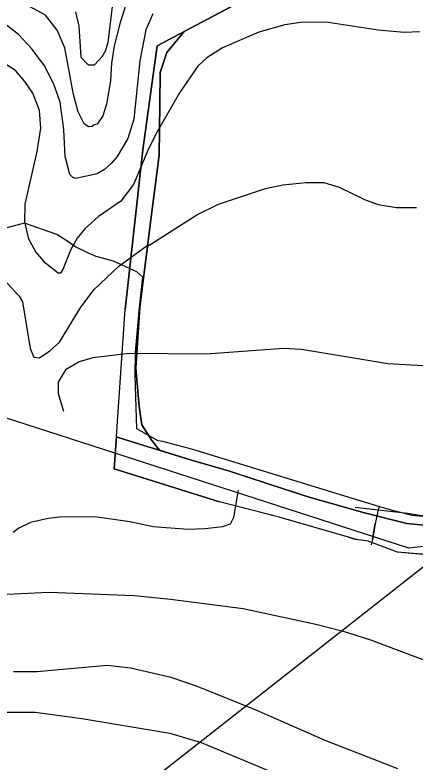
# Model space of a CAD drawing. Extents: x -662620 to -656370, y -1067090 to -1062990.
# Drawn here: x -661271.5 to -661094.6, y -1065210.9 to -1064880.6 of the extents above; entities that cross this region are included whole.
import ezdxf

# ---------------------------------------------------------------- set-up
doc = ezdxf.new("R2010")
doc.units = 0
for name, color, linetype in [('HRANICE_KATASTRÁLNÍHO_ÚZEMÍ', 7, 'Continuous'), ('OBVOD_PÚ', 7, 'Continuous'), ('ORNÁ_PŮDA_-_STÁVAJÍCÍ', 7, 'Continuous'), ('OSTATNÍ_PLOCHA_-_STÁVAJÍCÍ', 7, 'Continuous'), ('SDELOVACÍ_VEDENÍ_-_PODZEMNÍ', 7, 'Continuous'), ('SILNICE_II__TŘÍDY_A_III__TŘÍDY', 7, 'Continuous'), ('VRSTEVNICE_ZDŮRAZNĚNÁ', 7, 'Continuous'), ('VRSTEVNICE_ZÁKLADNÍ', 7, 'Continuous')]:
    doc.layers.add(name, color=color, linetype=linetype)

msp = doc.modelspace()

# ---------------------------------------------------------------- linework, layer by layer
at = {"layer": 'HRANICE_KATASTRÁLNÍHO_ÚZEMÍ'}
for points in [[(-661084.87, -1065119.64), (-661102.37, -1065118.14), (-661115.38, -1065113.28), (-661120.59, -1065112.54), (-661124.08, -1065111.42), (-661154.7, -1065102.6), (-661181.01, -1065095.82), (-661227.54, -1065081.27), (-661226.55, -1065066.83), (-661222.69, -1065010.84), (-661214.86, -1064940.22), (-661208.58, -1064894.23), (-661159.02, -1064867.91), (-661135.27, -1064853.42), (-661113.22, -1064839.07), (-661094.5, -1064826.83), (-661084.94, -1064821.08), (-661076.37, -1064815.88), (-661057.62, -1064805.24), (-661041.47, -1064796.07), (-661025.44, -1064786.92), (-661009.83, -1064778.02)], [(-661678.37, -1065578.57), (-661652.65, -1065558.91), (-661530.81, -1065469.36), (-661523.21, -1065463.74), (-661084.87, -1065119.64)]]:
    msp.add_lwpolyline(points, dxfattribs=at)
at = {"layer": 'OBVOD_PÚ'}
for points in [[(-661159.02, -1064867.91), (-661208.58, -1064894.23)], [(-661208.58, -1064894.23), (-661214.86, -1064940.22)], [(-661214.86, -1064940.22), (-661222.69, -1065010.84)], [(-661226.55, -1065066.83), (-661222.69, -1065010.84)], [(-661226.55, -1065066.83), (-661227.54, -1065081.27)], [(-661227.54, -1065081.27), (-661181.01, -1065095.82)], [(-661154.7, -1065102.6), (-661181.01, -1065095.82)], [(-661124.08, -1065111.42), (-661154.7, -1065102.6)], [(-661124.08, -1065111.42), (-661120.59, -1065112.54)], [(-661115.38, -1065113.28), (-661120.59, -1065112.54)], [(-661102.37, -1065118.14), (-661115.38, -1065113.28)], [(-661084.87, -1065119.64), (-661102.37, -1065118.14)]]:
    msp.add_lwpolyline(points, dxfattribs=at)
at = {"layer": 'ORNÁ_PŮDA_-_STÁVAJÍCÍ'}
for p, q in [((-661196.69, -1064887.92), (-661159.01, -1064867.92)), ((-661204.3, -1064897.16), (-661196.69, -1064887.92)), ((-661207.28, -1064906.01), (-661204.3, -1064897.16)), ((-661207.47, -1064919.97), (-661207.28, -1064906.01)), ((-661207.76, -1064942.62), (-661207.47, -1064919.97)), ((-661211.12, -1064968.77), (-661207.76, -1064942.62)), ((-661216.21, -1065009.82), (-661211.12, -1064968.77)), ((-661218.04, -1065036.76), (-661216.21, -1065009.82)), ((-661216.54, -1065053.63), (-661218.04, -1065036.76)), ((-661215.35, -1065061.75), (-661216.54, -1065053.63)), ((-661210.93, -1065068.77), (-661215.35, -1065061.75)), ((-661207.53, -1065073.06), (-661210.93, -1065068.77)), ((-661193.41, -1065077.37), (-661207.53, -1065073.06)), ((-661177.05, -1065082.16), (-661193.41, -1065077.37)), ((-661173.91, -1065083.18), (-661177.05, -1065082.16)), ((-661146.39, -1065092.15), (-661173.91, -1065083.18)), ((-661143.8, -1065092.99), (-661146.39, -1065092.15)), ((-661140.45, -1065094.11), (-661143.8, -1065092.99)), ((-661117, -1065100.63), (-661140.45, -1065094.11)), ((-661098.26, -1065105.39), (-661117, -1065100.63)), ((-661087.6, -1065106.49), (-661098.26, -1065105.39))]:
    msp.add_line(p, q, dxfattribs=at)
msp.add_lwpolyline([(-661087.6, -1065106.49), (-661098.26, -1065105.39), (-661117, -1065100.63), (-661140.45, -1065094.11), (-661143.8, -1065092.99), (-661146.39, -1065092.15), (-661173.91, -1065083.18), (-661177.05, -1065082.16), (-661193.41, -1065077.37), (-661207.53, -1065073.06), (-661210.93, -1065068.77), (-661215.35, -1065061.75), (-661216.54, -1065053.63), (-661218.04, -1065036.76), (-661216.21, -1065009.82), (-661211.12, -1064968.77), (-661207.76, -1064942.62), (-661207.47, -1064919.97), (-661207.28, -1064906.01), (-661204.3, -1064897.16), (-661196.69, -1064887.92), (-661159.01, -1064867.92)], dxfattribs=at)
at = {"layer": 'OSTATNÍ_PLOCHA_-_STÁVAJÍCÍ'}
for p, q in [((-661208.58, -1064894.23), (-661196.69, -1064887.92)), ((-661208.58, -1064894.23), (-661196.69, -1064887.92)), ((-661196.69, -1064887.92), (-661204.3, -1064897.16)), ((-661196.69, -1064887.92), (-661204.3, -1064897.16)), ((-661214.86, -1064940.22), (-661208.58, -1064894.23)), ((-661214.86, -1064940.22), (-661208.58, -1064894.23)), ((-661204.3, -1064897.16), (-661207.28, -1064906.01)), ((-661204.3, -1064897.16), (-661207.28, -1064906.01)), ((-661207.28, -1064906.01), (-661207.47, -1064919.97)), ((-661207.28, -1064906.01), (-661207.47, -1064919.97)), ((-661207.47, -1064919.97), (-661207.76, -1064942.62)), ((-661207.47, -1064919.97), (-661207.76, -1064942.62)), ((-661222.69, -1065010.84), (-661214.86, -1064940.22)), ((-661222.69, -1065010.84), (-661214.86, -1064940.22)), ((-661207.76, -1064942.62), (-661211.12, -1064968.77)), ((-661207.76, -1064942.62), (-661211.12, -1064968.77)), ((-661211.12, -1064968.77), (-661216.21, -1065009.82)), ((-661211.12, -1064968.77), (-661216.21, -1065009.82)), ((-661226.55, -1065066.83), (-661222.69, -1065010.84)), ((-661226.55, -1065066.83), (-661222.69, -1065010.84)), ((-661216.21, -1065009.82), (-661218.04, -1065036.76)), ((-661216.21, -1065009.82), (-661218.04, -1065036.76)), ((-661218.04, -1065036.76), (-661216.54, -1065053.63)), ((-661218.04, -1065036.76), (-661216.54, -1065053.63)), ((-661216.54, -1065053.63), (-661215.35, -1065061.75)), ((-661216.54, -1065053.63), (-661215.35, -1065061.75)), ((-661215.35, -1065061.75), (-661210.93, -1065068.77)), ((-661215.35, -1065061.75), (-661210.93, -1065068.77)), ((-661226.58, -1065067.2), (-661226.55, -1065066.83)), ((-661226.58, -1065067.2), (-661226.55, -1065066.83)), ((-661227.54, -1065081.27), (-661226.58, -1065067.2)), ((-661227.54, -1065081.27), (-661226.58, -1065067.2)), ((-661226.58, -1065067.2), (-661225.79, -1065067.37)), ((-661225.79, -1065067.37), (-661226.58, -1065067.2)), ((-661226.58, -1065067.2), (-661225.79, -1065067.37)), ((-661225.79, -1065067.37), (-661226.58, -1065067.2)), ((-661225.79, -1065067.37), (-661212.6, -1065071.51)), ((-661212.6, -1065071.51), (-661225.79, -1065067.37)), ((-661225.79, -1065067.37), (-661212.6, -1065071.51)), ((-661212.6, -1065071.51), (-661225.79, -1065067.37)), ((-661210.93, -1065068.77), (-661207.53, -1065073.06)), ((-661210.93, -1065068.77), (-661207.53, -1065073.06)), ((-661212.6, -1065071.51), (-661193.41, -1065077.37)), ((-661207.53, -1065073.06), (-661212.6, -1065071.51)), ((-661212.6, -1065071.51), (-661193.41, -1065077.37)), ((-661207.53, -1065073.06), (-661212.6, -1065071.51)), ((-661193.41, -1065077.37), (-661177.05, -1065082.16)), ((-661193.41, -1065077.37), (-661177.05, -1065082.16)), ((-661226.3, -1065081.66), (-661227.54, -1065081.27)), ((-661226.3, -1065081.66), (-661227.54, -1065081.27)), ((-661181.01, -1065095.82), (-661226.3, -1065081.66)), ((-661181.01, -1065095.82), (-661226.3, -1065081.66)), ((-661177.05, -1065082.16), (-661143.8, -1065092.99)), ((-661177.05, -1065082.16), (-661143.8, -1065092.99)), ((-661143.8, -1065092.99), (-661140.45, -1065094.11)), ((-661143.8, -1065092.99), (-661140.45, -1065094.11)), ((-661155.91, -1065102.29), (-661181.01, -1065095.82)), ((-661155.91, -1065102.29), (-661181.01, -1065095.82)), ((-661140.45, -1065094.11), (-661117, -1065100.63)), ((-661140.45, -1065094.11), (-661117, -1065100.63)), ((-661154.7, -1065102.6), (-661155.91, -1065102.29)), ((-661154.7, -1065102.6), (-661155.91, -1065102.29)), ((-661124.08, -1065111.42), (-661154.7, -1065102.6)), ((-661124.08, -1065111.42), (-661154.7, -1065102.6)), ((-661117, -1065100.63), (-661098.26, -1065105.39)), ((-661117, -1065100.63), (-661098.26, -1065105.39)), ((-661098.26, -1065105.39), (-661087.6, -1065106.49)), ((-661098.26, -1065105.39), (-661087.6, -1065106.49)), ((-661120.59, -1065112.54), (-661124.08, -1065111.42)), ((-661120.59, -1065112.54), (-661124.08, -1065111.42)), ((-661115.38, -1065113.28), (-661120.59, -1065112.54)), ((-661115.38, -1065113.28), (-661120.59, -1065112.54)), ((-661102.37, -1065118.14), (-661115.38, -1065113.28)), ((-661102.37, -1065118.14), (-661115.38, -1065113.28)), ((-661084.5, -1065119.61), (-661102.37, -1065118.14)), ((-661084.5, -1065119.61), (-661102.37, -1065118.14))]:
    msp.add_line(p, q, dxfattribs=at)
msp.add_lwpolyline([(-661196.69, -1064887.92), (-661204.3, -1064897.16), (-661207.28, -1064906.01), (-661207.47, -1064919.97), (-661207.76, -1064942.62), (-661211.12, -1064968.77), (-661216.21, -1065009.82), (-661218.04, -1065036.76), (-661216.54, -1065053.63), (-661215.35, -1065061.75), (-661210.93, -1065068.77), (-661207.53, -1065073.06), (-661212.6, -1065071.51), (-661225.79, -1065067.37), (-661226.58, -1065067.2), (-661226.55, -1065066.83), (-661222.69, -1065010.84), (-661214.86, -1064940.22), (-661208.58, -1064894.23)], close=True, dxfattribs=at)
msp.add_lwpolyline([(-661196.69, -1064887.92), (-661204.3, -1064897.16), (-661207.28, -1064906.01), (-661207.47, -1064919.97), (-661207.76, -1064942.62), (-661211.12, -1064968.77), (-661216.21, -1065009.82), (-661218.04, -1065036.76), (-661216.54, -1065053.63), (-661215.35, -1065061.75), (-661210.93, -1065068.77), (-661207.53, -1065073.06), (-661212.6, -1065071.51), (-661225.79, -1065067.37), (-661226.58, -1065067.2), (-661226.55, -1065066.83), (-661222.69, -1065010.84), (-661214.86, -1064940.22), (-661208.58, -1064894.23)], close=True, dxfattribs=at)
msp.add_lwpolyline([(-661084.5, -1065119.61), (-661102.37, -1065118.14), (-661115.38, -1065113.28), (-661120.59, -1065112.54), (-661124.08, -1065111.42), (-661154.7, -1065102.6), (-661155.91, -1065102.29), (-661181.01, -1065095.82), (-661226.3, -1065081.66), (-661227.54, -1065081.27), (-661226.58, -1065067.2), (-661225.79, -1065067.37), (-661212.6, -1065071.51), (-661193.41, -1065077.37), (-661177.05, -1065082.16), (-661143.8, -1065092.99), (-661140.45, -1065094.11), (-661117, -1065100.63), (-661098.26, -1065105.39), (-661087.6, -1065106.49)], dxfattribs=at)
msp.add_lwpolyline([(-661084.5, -1065119.61), (-661102.37, -1065118.14), (-661115.38, -1065113.28), (-661120.59, -1065112.54), (-661124.08, -1065111.42), (-661154.7, -1065102.6), (-661155.91, -1065102.29), (-661181.01, -1065095.82), (-661226.3, -1065081.66), (-661227.54, -1065081.27), (-661226.58, -1065067.2), (-661225.79, -1065067.37), (-661212.6, -1065071.51), (-661193.41, -1065077.37), (-661177.05, -1065082.16), (-661143.8, -1065092.99), (-661140.45, -1065094.11), (-661117, -1065100.63), (-661098.26, -1065105.39), (-661087.6, -1065106.49)], dxfattribs=at)
at = {"layer": 'SDELOVACÍ_VEDENÍ_-_PODZEMNÍ'}
for points in [[(-661218.87, -1064993.53), (-661227.86, -1064989.48), (-661235.62, -1064987.34), (-661238.68, -1064986.05), (-661244.96, -1064982.91), (-661248.01, -1064980.7), (-661252.96, -1064977.69), (-661267.26, -1064972.66), (-661275.69, -1064974.89), (-661281.39, -1064974.24), (-661289.67, -1064971.84), (-661300.19, -1064966.75)], [(-661218.87, -1064993.53), (-661227.86, -1064989.48), (-661235.62, -1064987.34), (-661238.68, -1064986.05), (-661244.96, -1064982.91), (-661248.01, -1064980.7), (-661252.96, -1064977.69), (-661267.26, -1064972.66), (-661275.69, -1064974.89), (-661281.39, -1064974.24), (-661289.67, -1064971.84), (-661300.19, -1064966.75)], [(-661218.87, -1064993.53), (-661227.86, -1064989.48), (-661235.62, -1064987.34), (-661238.68, -1064986.05), (-661244.96, -1064982.91), (-661248.01, -1064980.7), (-661252.96, -1064977.69), (-661267.26, -1064972.66), (-661275.69, -1064974.89), (-661281.39, -1064974.24), (-661289.67, -1064971.84), (-661300.19, -1064966.75)], [(-661218.87, -1064993.53), (-661227.86, -1064989.48), (-661235.62, -1064987.34), (-661238.68, -1064986.05), (-661244.96, -1064982.91), (-661248.01, -1064980.7), (-661252.96, -1064977.69), (-661267.26, -1064972.66), (-661275.69, -1064974.89), (-661281.39, -1064974.24), (-661289.67, -1064971.84), (-661300.19, -1064966.75)], [(-661218.87, -1064993.53), (-661227.86, -1064989.48), (-661235.62, -1064987.34), (-661238.68, -1064986.05), (-661244.96, -1064982.91), (-661248.01, -1064980.7), (-661252.96, -1064977.69), (-661267.26, -1064972.66), (-661275.69, -1064974.89), (-661281.39, -1064974.24), (-661289.67, -1064971.84), (-661300.19, -1064966.75)], [(-661218.87, -1064993.53), (-661227.86, -1064989.48), (-661235.62, -1064987.34), (-661238.68, -1064986.05), (-661244.96, -1064982.91), (-661248.01, -1064980.7), (-661252.96, -1064977.69), (-661267.26, -1064972.66), (-661275.69, -1064974.89), (-661281.39, -1064974.24), (-661289.67, -1064971.84), (-661300.19, -1064966.75)], [(-661217.58, -1064994.11), (-661218.87, -1064993.53)], [(-661217.58, -1064994.11), (-661218.87, -1064993.53)], [(-661217.58, -1064994.11), (-661218.87, -1064993.53)], [(-661217.58, -1064994.11), (-661218.87, -1064993.53)], [(-661217.58, -1064994.11), (-661218.87, -1064993.53)], [(-661217.58, -1064994.11), (-661218.87, -1064993.53)], [(-661206.06, -1065069.24), (-661208.08, -1065068.84), (-661217.59, -1065063.54), (-661218.38, -1065039.82), (-661218.19, -1065029.82), (-661216.5, -1065011.44), (-661214.9, -1064996.46), (-661217.58, -1064994.11)], [(-661206.06, -1065069.24), (-661208.08, -1065068.84), (-661217.59, -1065063.54), (-661218.38, -1065039.82), (-661218.19, -1065029.82), (-661216.5, -1065011.44), (-661214.9, -1064996.46), (-661217.58, -1064994.11)], [(-661206.06, -1065069.24), (-661208.08, -1065068.84), (-661217.59, -1065063.54), (-661218.38, -1065039.82), (-661218.19, -1065029.82), (-661216.5, -1065011.44), (-661214.9, -1064996.46), (-661217.58, -1064994.11)], [(-661206.06, -1065069.24), (-661208.08, -1065068.84), (-661217.59, -1065063.54), (-661218.38, -1065039.82), (-661218.19, -1065029.82), (-661216.5, -1065011.44), (-661214.9, -1064996.46), (-661217.58, -1064994.11)], [(-661206.06, -1065069.24), (-661208.08, -1065068.84), (-661217.59, -1065063.54), (-661218.38, -1065039.82), (-661218.19, -1065029.82), (-661216.5, -1065011.44), (-661214.9, -1064996.46), (-661217.58, -1064994.11)], [(-661206.06, -1065069.24), (-661208.08, -1065068.84), (-661217.59, -1065063.54), (-661218.38, -1065039.82), (-661218.19, -1065029.82), (-661216.5, -1065011.44), (-661214.9, -1064996.46), (-661217.58, -1064994.11)], [(-661127.62, -1065092.69), (-661168.8, -1065080.04), (-661192.83, -1065072.77), (-661206.06, -1065069.24)], [(-661127.62, -1065092.69), (-661168.8, -1065080.04), (-661192.83, -1065072.77), (-661206.06, -1065069.24)], [(-661127.62, -1065092.69), (-661168.8, -1065080.04), (-661192.83, -1065072.77), (-661206.06, -1065069.24)], [(-661127.62, -1065092.69), (-661168.8, -1065080.04), (-661192.83, -1065072.77), (-661206.06, -1065069.24)], [(-661127.62, -1065092.69), (-661168.8, -1065080.04), (-661192.83, -1065072.77), (-661206.06, -1065069.24)], [(-661127.62, -1065092.69), (-661168.8, -1065080.04), (-661192.83, -1065072.77), (-661206.06, -1065069.24)], [(-661110.11, -1065098.02), (-661127.62, -1065092.69)], [(-661110.11, -1065098.02), (-661127.62, -1065092.69)], [(-661110.11, -1065098.02), (-661127.62, -1065092.69)], [(-661110.11, -1065098.02), (-661127.62, -1065092.69)], [(-661110.11, -1065098.02), (-661127.62, -1065092.69)], [(-661110.11, -1065098.02), (-661127.62, -1065092.69)], [(-661110.83, -1065098.69), (-661112.22, -1065105.53), (-661113.39, -1065112.45), (-661113.94, -1065114.86)], [(-661110.83, -1065098.69), (-661112.22, -1065105.53), (-661113.39, -1065112.45), (-661113.94, -1065114.86)], [(-661110.11, -1065098.02), (-661110.83, -1065098.69)], [(-661110.11, -1065098.02), (-661110.83, -1065098.69)], [(-661077.63, -1065102.11), (-661085.14, -1065102.86), (-661095.93, -1065101.88), (-661104.03, -1065099.82), (-661110.11, -1065098.02)], [(-661077.63, -1065102.11), (-661085.14, -1065102.86), (-661095.93, -1065101.88), (-661104.03, -1065099.82), (-661110.11, -1065098.02)], [(-661077.63, -1065102.11), (-661085.14, -1065102.86), (-661095.93, -1065101.88), (-661104.03, -1065099.82), (-661110.11, -1065098.02)], [(-661077.63, -1065102.11), (-661085.14, -1065102.86), (-661095.93, -1065101.88), (-661104.03, -1065099.82), (-661110.11, -1065098.02)], [(-661077.63, -1065102.11), (-661085.14, -1065102.86), (-661095.93, -1065101.88), (-661104.03, -1065099.82), (-661110.11, -1065098.02)], [(-661077.63, -1065102.11), (-661085.14, -1065102.86), (-661095.93, -1065101.88), (-661104.03, -1065099.82), (-661110.11, -1065098.02)], [(-661113.39, -1065112.45), (-661112.22, -1065105.53)], [(-661113.39, -1065112.45), (-661112.22, -1065105.53)]]:
    msp.add_lwpolyline(points, dxfattribs=at)
at = {"layer": 'SILNICE_II__TŘÍDY_A_III__TŘÍDY'}
msp.add_lwpolyline([(-659930.63, -1065272.66), (-659916.62, -1065191.45), (-659883.02, -1065082.94), (-660018.13, -1065073.84), (-660053.14, -1065071.74), (-660090.24, -1065065.44), (-660211.35, -1065031.14), (-660237.25, -1065024.84), (-660258.96, -1065021.34), (-660284.16, -1065023.44), (-661097.31, -1065116.39), (-661512.77, -1064982.13)], dxfattribs=at)
at = {"layer": 'VRSTEVNICE_ZDŮRAZNĚNÁ'}
for points in [[(-661210.53, -1064880.19), (-661213.54, -1064887.21), (-661216.26, -1064900.83), (-661218.84, -1064926.63), (-661221.56, -1064935.23), (-661226.29, -1064943.12), (-661228.73, -1064946.13), (-661231.89, -1064949), (-661235.04, -1064950.86), (-661244.5, -1064952.87), (-661245.93, -1064952.44), (-661247.23, -1064951.15), (-661249.23, -1064943.26), (-661249.81, -1064931.22), (-661251.53, -1064919.18), (-661254.25, -1064911.15), (-661258.41, -1064903.12), (-661263.85, -1064895.81), (-661269.88, -1064889.22), (-661277.19, -1064883.48)], [(-661274.89, -1065136.65), (-661256.54, -1065135.79), (-661218.7, -1065137.22), (-661202.64, -1065138.8), (-661170.53, -1065142.95), (-661138.42, -1065149.84), (-661126.38, -1065152.99), (-661114.34, -1065156.86), (-661066.17, -1065174.92), (-661033.82, -1065191.46)]]:
    msp.add_lwpolyline(points, dxfattribs=at)
at = {"layer": 'VRSTEVNICE_ZÁKLADNÍ'}
for points in [[(-661220.7, -1064870.58), (-661225.01, -1064883.91), (-661227.59, -1064894.24), (-661228.73, -1064901.98), (-661229.16, -1064909.72), (-661231.03, -1064920.04), (-661232.6, -1064925.2), (-661235.18, -1064928.93), (-661236.9, -1064929.36), (-661237.33, -1064929.93), (-661238.91, -1064930.07), (-661240.92, -1064928.78), (-661243.5, -1064923.48), (-661245.5, -1064915.74), (-661249.38, -1064895.1), (-661252.82, -1064887.35), (-661257.98, -1064880.76), (-661266.58, -1064876.03)], [(-661220.7, -1064870.58), (-661225.01, -1064883.91), (-661227.59, -1064894.24), (-661228.73, -1064901.98), (-661229.16, -1064909.72), (-661231.03, -1064920.04), (-661232.6, -1064925.2), (-661235.18, -1064928.93), (-661236.9, -1064929.36), (-661237.33, -1064929.93), (-661238.91, -1064930.07), (-661240.92, -1064928.78), (-661243.5, -1064923.48), (-661245.5, -1064915.74), (-661249.38, -1064895.1), (-661252.82, -1064887.35), (-661257.98, -1064880.76), (-661266.58, -1064876.03)], [(-661244.64, -1064879.18), (-661243.21, -1064885.63), (-661242.35, -1064899.25), (-661239.05, -1064902.69), (-661236.33, -1064902.69), (-661232.75, -1064898.82), (-661231.46, -1064896.53), (-661230.31, -1064892.8), (-661227.44, -1064869.58)], [(-661244.64, -1064879.18), (-661243.21, -1064885.63), (-661242.35, -1064899.25), (-661239.05, -1064902.69), (-661236.33, -1064902.69), (-661232.75, -1064898.82), (-661231.46, -1064896.53), (-661230.31, -1064892.8), (-661227.44, -1064869.58)], [(-661092.55, -1064888.07), (-661099.43, -1064888.36), (-661110.9, -1064887.35), (-661133.83, -1064883.77), (-661145.3, -1064883.91), (-661152.18, -1064884.92), (-661163.65, -1064888.21), (-661179.71, -1064895.1), (-661186.59, -1064899.54), (-661190.6, -1064903.27), (-661198.77, -1064915.02), (-661208.66, -1064932.22), (-661212.39, -1064939.82), (-661218.98, -1064955.59), (-661224.72, -1064962.9), (-661234.47, -1064969.64), (-661240.49, -1064975.23), (-661243.93, -1064979.24), (-661246.94, -1064984.55), (-661250.24, -1064993.15), (-661251.38, -1064994.73), (-661252.38, -1064994.73), (-661257.83, -1064990.43), (-661262.28, -1064985.26), (-661265.29, -1064979.67), (-661267.15, -1064971.93), (-661266.86, -1064964.19), (-661261.7, -1064940.97), (-661259.98, -1064930.65), (-661260.56, -1064922.91), (-661263.57, -1064915.16), (-661267.01, -1064910), (-661271.17, -1064905.13), (-661276.04, -1064902.12)], [(-661092.55, -1064888.07), (-661099.43, -1064888.36), (-661110.9, -1064887.35), (-661133.83, -1064883.77), (-661145.3, -1064883.91), (-661152.18, -1064884.92), (-661163.65, -1064888.21), (-661179.71, -1064895.1), (-661186.59, -1064899.54), (-661190.6, -1064903.27), (-661198.77, -1064915.02), (-661208.66, -1064932.22), (-661212.39, -1064939.82), (-661218.98, -1064955.59), (-661224.72, -1064962.9), (-661234.47, -1064969.64), (-661240.49, -1064975.23), (-661243.93, -1064979.24), (-661246.94, -1064984.55), (-661250.24, -1064993.15), (-661251.38, -1064994.73), (-661252.38, -1064994.73), (-661257.83, -1064990.43), (-661262.28, -1064985.26), (-661265.29, -1064979.67), (-661267.15, -1064971.93), (-661266.86, -1064964.19), (-661261.7, -1064940.97), (-661259.98, -1064930.65), (-661260.56, -1064922.91), (-661263.57, -1064915.16), (-661267.01, -1064910), (-661271.17, -1064905.13), (-661276.04, -1064902.12)], [(-661276.47, -1064997.45), (-661269.59, -1065004.9), (-661268.15, -1065007.48), (-661264.71, -1065028.13), (-661263.14, -1065031.85), (-661260.56, -1065032.14), (-661255.97, -1065029.13), (-661251.81, -1065025.26), (-661242.35, -1065009.78), (-661236.47, -1065002.04), (-661225.58, -1064991.72), (-661213.03, -1064982.57), (-661212.53, -1064982.68), (-661191.03, -1064968.92), (-661181.43, -1064964.19), (-661160.78, -1064957.31), (-661153.04, -1064955.73), (-661142.72, -1064954.73), (-661134.98, -1064954.73), (-661128.1, -1064956.74), (-661116.92, -1064962.18), (-661110.9, -1064964.34), (-661102.87, -1064965.77), (-661093.98, -1064965.77)], [(-661276.47, -1064997.45), (-661269.59, -1065004.9), (-661268.15, -1065007.48), (-661264.71, -1065028.13), (-661263.14, -1065031.85), (-661260.56, -1065032.14), (-661255.97, -1065029.13), (-661251.81, -1065025.26), (-661242.35, -1065009.78), (-661236.47, -1065002.04), (-661225.58, -1064991.72), (-661213.03, -1064982.57), (-661212.53, -1064982.68), (-661191.03, -1064968.92), (-661181.43, -1064964.19), (-661160.78, -1064957.31), (-661153.04, -1064955.73), (-661142.72, -1064954.73), (-661134.98, -1064954.73), (-661128.1, -1064956.74), (-661116.92, -1064962.18), (-661110.9, -1064964.34), (-661102.87, -1064965.77), (-661093.98, -1064965.77)], [(-661015.77, -1065039.98), (-661032.34, -1065039.45), (-661062.44, -1065036.3), (-661072.48, -1065035.73), (-661088.53, -1065035.87), (-661106.59, -1065034.87), (-661144.73, -1065028.56), (-661152.75, -1065028.13), (-661186.87, -1065030.56), (-661220.99, -1065030.28), (-661237.05, -1065032.14), (-661243.07, -1065034), (-661249.09, -1065037.45), (-661252.38, -1065042.89), (-661252.38, -1065047.91), (-661249.95, -1065055.79)], [(-661015.77, -1065039.98), (-661032.34, -1065039.45), (-661062.44, -1065036.3), (-661072.48, -1065035.73), (-661088.53, -1065035.87), (-661106.59, -1065034.87), (-661144.73, -1065028.56), (-661152.75, -1065028.13), (-661186.87, -1065030.56), (-661220.99, -1065030.28), (-661237.05, -1065032.14), (-661243.07, -1065034), (-661249.09, -1065037.45), (-661252.38, -1065042.89), (-661252.38, -1065047.91), (-661249.95, -1065055.79)], [(-661172.75, -1065090.66), (-661174.89, -1065102.8), (-661176.37, -1065105.69), (-661179.78, -1065106.84), (-661187.45, -1065107.83), (-661194.9, -1065108.12), (-661210.38, -1065106.83), (-661220.7, -1065104.68), (-661236.19, -1065102.53), (-661251.67, -1065102.67), (-661256.83, -1065103.25), (-661264.57, -1065104.97), (-661269.73, -1065107.55), (-661272.31, -1065109.41)], [(-661172.75, -1065090.66), (-661174.89, -1065102.8), (-661176.37, -1065105.69), (-661179.78, -1065106.84), (-661187.45, -1065107.83), (-661194.9, -1065108.12), (-661210.38, -1065106.83), (-661220.7, -1065104.68), (-661236.19, -1065102.53), (-661251.67, -1065102.67), (-661256.83, -1065103.25), (-661264.57, -1065104.97), (-661269.73, -1065107.55), (-661272.31, -1065109.41)], [(-661025.93, -1065125.25), (-661034.4, -1065124.6), (-661042.09, -1065123.03), (-661048.97, -1065121.31), (-661051.4, -1065119.73), (-661051.69, -1065115.43), (-661050.97, -1065115.14), (-661049.11, -1065110.56), (-661050.97, -1065108.98), (-661052.98, -1065108.26), (-661097.99, -1065100.95), (-661121.07, -1065098.37)], [(-661025.93, -1065125.25), (-661034.4, -1065124.6), (-661042.09, -1065123.03), (-661048.97, -1065121.31), (-661051.4, -1065119.73), (-661051.69, -1065115.43), (-661050.97, -1065115.14), (-661049.11, -1065110.56), (-661050.97, -1065108.98), (-661052.98, -1065108.26), (-661097.99, -1065100.95), (-661121.07, -1065098.37)], [(-661102.29, -1065213.91), (-661134.41, -1065201.3), (-661164.8, -1065187.97), (-661191.17, -1065177.36), (-661202.36, -1065173.49), (-661220.42, -1065169.33), (-661230.74, -1065168.18), (-661261.7, -1065171.05), (-661272.03, -1065171.05)], [(-661102.29, -1065213.91), (-661134.41, -1065201.3), (-661164.8, -1065187.97), (-661191.17, -1065177.36), (-661202.36, -1065173.49), (-661220.42, -1065169.33), (-661230.74, -1065168.18), (-661261.7, -1065171.05), (-661272.03, -1065171.05)], [(-661344.99, -1065216.78), (-661334.1, -1065203.74), (-661329.37, -1065199.87), (-661324.78, -1065197), (-661319.33, -1065194.56), (-661313.6, -1065192.84), (-661302.13, -1065190.98), (-661282.06, -1065188.83), (-661262.56, -1065188.83), (-661241.92, -1065191.55), (-661202.93, -1065198.15), (-661189.17, -1065202.16), (-661157.05, -1065215.63)], [(-661344.99, -1065216.78), (-661334.1, -1065203.74), (-661329.37, -1065199.87), (-661324.78, -1065197), (-661319.33, -1065194.56), (-661313.6, -1065192.84), (-661302.13, -1065190.98), (-661282.06, -1065188.83), (-661262.56, -1065188.83), (-661241.92, -1065191.55), (-661202.93, -1065198.15), (-661189.17, -1065202.16), (-661157.05, -1065215.63)]]:
    msp.add_lwpolyline(points, dxfattribs=at)

doc.saveas('drawing.dxf')
